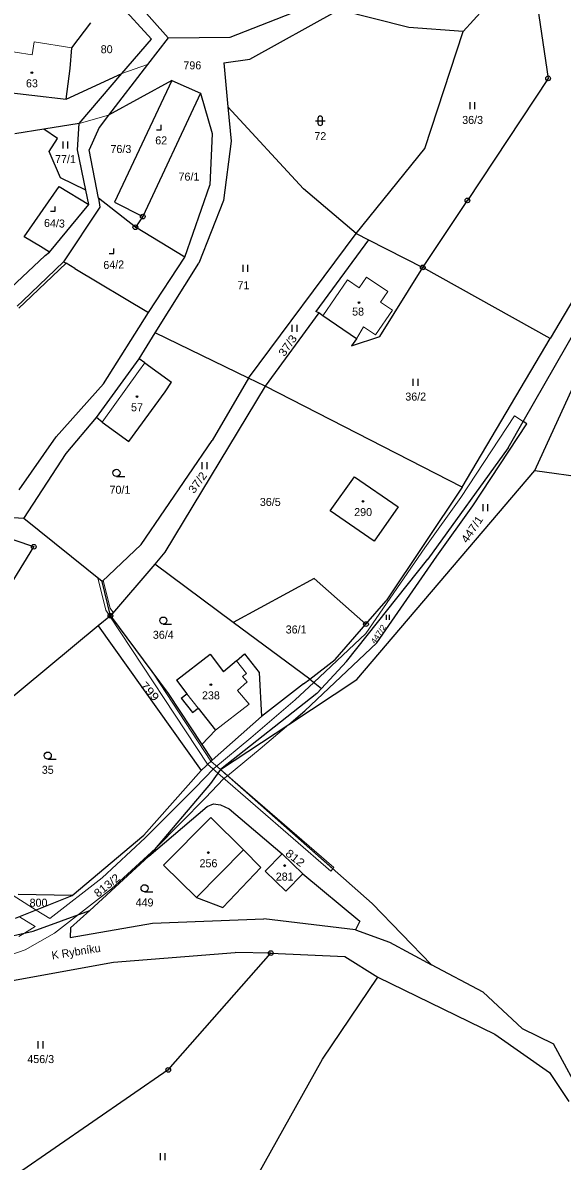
# Model space of a CAD drawing. Extents: x -739410 to -735662, y -942282 to -940043.
# Drawn here: x -737713.2 to -737598.7, y -941607.4 to -941365.5 of the extents above; entities that cross this region are included whole.
import ezdxf
from ezdxf.enums import TextEntityAlignment as Align

# ---------------------------------------------------------------- set-up
doc = ezdxf.new("R2010")
doc.units = 0
doc.header["$LTSCALE"] = 0.68
for name, color, linetype, lineweight in [('1', 7, 'Continuous', 25), ('13', 7, 'Continuous', 13), ('3', 7, 'Continuous', 25), ('4', 7, 'Continuous', 13), ('5', 7, 'Continuous', 25), ('7', 7, 'Continuous', 13), ('8', 7, 'Continuous', 25)]:
    doc.layers.add(name, color=color, linetype=linetype, lineweight=lineweight)
doc.layers.add('2', color=7, linetype='Continuous')

msp = doc.modelspace()

# ---------------------------------------------------------------- linework, layer by layer
at = {"layer": '1'}
for p, q in [((-737669.17, -941368.52), (-737646, -941359.41)), ((-737619.71, -941367.34), (-737612.56, -941359.47)), ((-737604.25, -941359.45), (-737601.66, -941377.28)), ((-737692.71, -941361.48), (-737685.9, -941368.96)), ((-737689.82, -941360.17), (-737682.31, -941368.64)), ((-737664.98, -941373.19), (-737646.12, -941362.73)), ((-737631.22, -941366.46), (-737646.12, -941362.73)), ((-737702.76, -941370.83), (-737698.77, -941365.46)), ((-737619.71, -941367.34), (-737631.22, -941366.46)), ((-737692.14, -941376.25), (-737685.9, -941368.96)), ((-737682.31, -941368.64), (-737686.72, -941374.37)), ((-737682.31, -941368.64), (-737669.17, -941368.52)), ((-737627.86, -941392.17), (-737619.71, -941367.34)), ((-737703.17, -941375.17), (-737702.76, -941370.83)), ((-737686.72, -941374.37), (-737694.99, -941385.11)), ((-737670.49, -941373.99), (-737664.98, -941373.19)), ((-737670.49, -941373.99), (-737669.64, -941383.31)), ((-737704, -941381.73), (-737703.17, -941375.17)), ((-737704, -941381.73), (-737692.14, -941376.25)), ((-737701.24, -941386.9), (-737692.14, -941376.25)), ((-737681.56, -941377.73), (-737694.99, -941385.11)), ((-737681.56, -941377.73), (-737693.74, -941403.57)), ((-737681.56, -941377.73), (-737675.49, -941380.46)), ((-737601.66, -941377.28), (-737618.79, -941403.21)), ((-737719.5, -941379.92), (-737704, -941381.73)), ((-737675.49, -941380.46), (-737687.72, -941406.64)), ((-737675.49, -941380.46), (-737672.96, -941388.99)), ((-737653.63, -941400.76), (-737669.64, -941383.31)), ((-737669.64, -941383.31), (-737668.97, -941390.61)), ((-737606.95, -941450.23), (-737567.98, -941382.05)), ((-737694.99, -941385.11), (-737697.01, -941387.73)), ((-737708.74, -941388.05), (-737714.89, -941389.09)), ((-737701.24, -941386.9), (-737708.74, -941388.05)), ((-737705.86, -941390.05), (-737708.74, -941388.05)), ((-737701.56, -941392.5), (-737701.24, -941386.9)), ((-737697.01, -941387.73), (-737699.11, -941392.47)), ((-737672.96, -941388.99), (-737673.52, -941400)), ((-737668.97, -941390.61), (-737670.57, -941403.24)), ((-737576.89, -941391.18), (-737601.21, -941432.59)), ((-737699.8, -941401.05), (-737701.56, -941392.5)), ((-737697.09, -941402.73), (-737699.11, -941392.47)), ((-737642.45, -941410.25), (-737627.86, -941392.17)), ((-737699.8, -941401.05), (-737705.22, -941398.44)), ((-737712.94, -941410.96), (-737705.46, -941400.28)), ((-737705.46, -941400.28), (-737699.16, -941404.08)), ((-737678.77, -941415.28), (-737673.52, -941400)), ((-737642.45, -941410.25), (-737653.63, -941400.76)), ((-737699.16, -941404.08), (-737699.8, -941401.05)), ((-737697.09, -941402.73), (-737696.85, -941404.65)), ((-737689.3, -941408.91), (-737697.09, -941402.73)), ((-737670.57, -941403.24), (-737675.85, -941416.56)), ((-737628.27, -941417.46), (-737618.79, -941403.21)), ((-737707.53, -941414.22), (-737699.16, -941404.08)), ((-737696.85, -941404.65), (-737704.54, -941416.29)), ((-737693.74, -941403.57), (-737687.72, -941406.64)), ((-737687.72, -941406.64), (-737689.3, -941408.91)), ((-737678.77, -941415.28), (-737689.3, -941408.91)), ((-737665.28, -941440.98), (-737642.45, -941410.25)), ((-737642.45, -941410.25), (-737639.78, -941411.61)), ((-737709.46, -941412.99), (-737712.94, -941410.96)), ((-737707.53, -941414.22), (-737709.46, -941412.99)), ((-737639.78, -941411.61), (-737650.95, -941426.82)), ((-737639.78, -941411.61), (-737628.27, -941417.46)), ((-737715.72, -941421.78), (-737708.45, -941414.95)), ((-737708.45, -941414.95), (-737707.53, -941414.22)), ((-737686.54, -941427.06), (-737678.77, -941415.28)), ((-737704.02, -941416.57), (-737712.77, -941424.9)), ((-737704.54, -941416.29), (-737704.02, -941416.57)), ((-737702.12, -941417.69), (-737704.02, -941416.57)), ((-737702.12, -941417.69), (-737686.54, -941427.06)), ((-737685.07, -941431.39), (-737675.85, -941416.56)), ((-737637.39, -941432.12), (-737628.27, -941417.46)), ((-737601.21, -941432.59), (-737628.27, -941417.46)), ((-737712.77, -941424.9), (-737714.02, -941426.13)), ((-737696.06, -941442.22), (-737686.54, -941427.06)), ((-737650.35, -941427.11), (-737661.71, -941442.71)), ((-737650.35, -941427.11), (-737650.95, -941426.82)), ((-737649.47, -941427.77), (-737650.35, -941427.11)), ((-737604.45, -941460.6), (-737589.02, -941426.68)), ((-737642.36, -941432.65), (-737649.47, -941427.77)), ((-737688.47, -941436.85), (-737685.07, -941431.39)), ((-737665.28, -941440.98), (-737685.07, -941431.39)), ((-737643.39, -941434.13), (-737637.39, -941432.12)), ((-737642.36, -941432.65), (-737643.39, -941434.13)), ((-737619.94, -941464.14), (-737601.21, -941432.59)), ((-737697.55, -941449.38), (-737688.47, -941436.85)), ((-737687.32, -941437.7), (-737688.47, -941436.85)), ((-737687.32, -941437.7), (-737681.63, -941441.86)), ((-737683, -941443.93), (-737681.63, -941441.86)), ((-737665.28, -941440.98), (-737672.97, -941454.26)), ((-737661.71, -941442.71), (-737665.28, -941440.98)), ((-737706.09, -941453.48), (-737696.06, -941442.22)), ((-737690.65, -941454.47), (-737683, -941443.93)), ((-737661.71, -941442.71), (-737683.04, -941477.99)), ((-737619.94, -941464.14), (-737661.71, -941442.71)), ((-737704, -941457), (-737697.55, -941449.38)), ((-737696.34, -941450.31), (-737697.55, -941449.38)), ((-737696.34, -941450.31), (-737690.65, -941454.47)), ((-737617.66, -941468.12), (-737606.2, -941450.7)), ((-737610.15, -941455.82), (-737606.95, -941450.23)), ((-737606.2, -941450.7), (-737606.95, -941450.23)), ((-737713.98, -941464.69), (-737706.09, -941453.48)), ((-737688.07, -941476.35), (-737672.97, -941454.26)), ((-737610.15, -941455.82), (-737627.22, -941479.43)), ((-737712.97, -941470.83), (-737704, -941457)), ((-737642.25, -941505.04), (-737604.45, -941460.6)), ((-737604.45, -941460.6), (-737562.44, -941466.42)), ((-737647.92, -941469.17), (-737642.77, -941461.98)), ((-737642.77, -941461.98), (-737633.5, -941468.35)), ((-737619.94, -941464.14), (-737636.05, -941488.28)), ((-737633.5, -941468.35), (-737638.59, -941475.61)), ((-737625.29, -941478.8), (-737617.66, -941468.12)), ((-737710.86, -941476.82), (-737732.54, -941469.54)), ((-737712.97, -941470.83), (-737732.54, -941469.54)), ((-737696.37, -941484.19), (-737712.97, -941470.83)), ((-737638.59, -941475.61), (-737647.92, -941469.17)), ((-737718.85, -941489.85), (-737710.86, -941476.82)), ((-737696.37, -941484.19), (-737688.07, -941476.35)), ((-737683.04, -941477.99), (-737685.17, -941480.54)), ((-737685.17, -941480.54), (-737694.6, -941491.48)), ((-737668.53, -941492.88), (-737685.17, -941480.54)), ((-737644.45, -941501.23), (-737627.22, -941479.43)), ((-737694.6, -941491.48), (-737696.37, -941484.19)), ((-737651.36, -941483.58), (-737668.53, -941492.88)), ((-737640.33, -941493.25), (-737651.36, -941483.58)), ((-737640.33, -941493.25), (-737636.05, -941488.28)), ((-737694.6, -941491.48), (-737697.22, -941493.65)), ((-737694.6, -941491.48), (-737682.31, -941508.03)), ((-737652.27, -941504.94), (-737668.53, -941492.88)), ((-737697.22, -941493.65), (-737721.04, -941513.39)), ((-737697.22, -941493.65), (-737675.29, -941524.33)), ((-737646.85, -941500.8), (-737640.33, -941493.25)), ((-737680.56, -941505.19), (-737673.43, -941499.61)), ((-737673.43, -941499.61), (-737670.58, -941503.4)), ((-737667.81, -941501.08), (-737666.14, -941499.56)), ((-737666.14, -941499.56), (-737662.98, -941503.53)), ((-737667.81, -941501.08), (-737670.58, -941503.4)), ((-737652.27, -941504.94), (-737646.85, -941500.8)), ((-737649.76, -941506.96), (-737644.45, -941501.23)), ((-737662.98, -941503.53), (-737662.49, -941512.91)), ((-737653.58, -941505.94), (-737652.27, -941504.94)), ((-737652.27, -941504.94), (-737649.76, -941506.96)), ((-737680.56, -941505.19), (-737678.34, -941508.04)), ((-737653.58, -941505.94), (-737662.49, -941512.91)), ((-737656.7, -941514.58), (-737642.25, -941505.04)), ((-737650.8, -941508), (-737649.76, -941506.96)), ((-737682.31, -941508.03), (-737675.2, -941518.82)), ((-737679.57, -941509), (-737678.34, -941508.04)), ((-737679.57, -941509), (-737677.2, -941512.04)), ((-737650.8, -941508), (-737671.22, -941524.17)), ((-737677.2, -941512.04), (-737675.97, -941511.08)), ((-737675.97, -941511.08), (-737672.28, -941515.82)), ((-737656.7, -941514.58), (-737653.28, -941511.66)), ((-737662.49, -941512.91), (-737673.02, -941522.13)), ((-737671.22, -941524.17), (-737656.7, -941514.58)), ((-737672.28, -941515.82), (-737675.2, -941518.82)), ((-737675.2, -941518.82), (-737673.02, -941522.13)), ((-737687.52, -941538.08), (-737675.29, -941524.33)), ((-737673.02, -941522.13), (-737675.29, -941524.33)), ((-737671.22, -941524.17), (-737673.32, -941527.13)), ((-737639.04, -941552.63), (-737671.22, -941524.17)), ((-737673.32, -941527.13), (-737686.42, -941542.59)), ((-737674.04, -941532.02), (-737672.69, -941531.42)), ((-737672.69, -941531.42), (-737671.21, -941531.66)), ((-737686.42, -941542.59), (-737674.04, -941532.02)), ((-737671.21, -941531.66), (-737669.38, -941532.49)), ((-737669.38, -941532.49), (-737658.15, -941542.06)), ((-737666.33, -941541.19), (-737673.24, -941534.37)), ((-737702.71, -941550.92), (-737687.52, -941538.08)), ((-737662.64, -941544.97), (-737666.33, -941541.19)), ((-737686.42, -941542.59), (-737698.99, -941554.08)), ((-737653.76, -941546.29), (-737658.15, -941542.06)), ((-737670.7, -941553.5), (-737662.64, -941544.97)), ((-737657.34, -941550), (-737653.76, -941546.29)), ((-737653.76, -941546.29), (-737641.67, -941556.35)), ((-737714.72, -941555.77), (-737702.71, -941550.92)), ((-737702.71, -941550.92), (-737714.15, -941550.69)), ((-737676.32, -941551.33), (-737670.7, -941553.5)), ((-737626.44, -941565.63), (-737639.04, -941552.63)), ((-737711.01, -941558.53), (-737698.99, -941554.08)), ((-737698.99, -941554.08), (-737703.09, -941557.82)), ((-737703.16, -941559.86), (-737685.67, -941556.83)), ((-737703.09, -941557.82), (-737703.16, -941559.86)), ((-737685.67, -941556.83), (-737662.05, -941555.85)), ((-737642.59, -941558.24), (-737635.35, -941560.84)), ((-737725.1, -941561.6), (-737711.01, -941558.53)), ((-737693.94, -941565.1), (-737668.1, -941563.05)), ((-737660.55, -941563.17), (-737668.1, -941563.05)), ((-737635.35, -941560.84), (-737626.44, -941565.63)), ((-737727.45, -941571.12), (-737693.94, -941565.1)), ((-737682.31, -941587.99), (-737660.55, -941563.17)), ((-737660.55, -941563.17), (-737644.81, -941563.88)), ((-737644.81, -941563.88), (-737637.81, -941568.26)), ((-737649.53, -941585.72), (-737637.81, -941568.26)), ((-737637.81, -941568.26), (-737613, -941580.37)), ((-737607.2, -941579.18), (-737600.52, -941582.46)), ((-737613, -941580.37), (-737601.39, -941588.51)), ((-737593.94, -941594.6), (-737600.52, -941582.46)), ((-737679.14, -941638.6), (-737649.53, -941585.72)), ((-737682.31, -941587.99), (-737714.29, -941610.09)), ((-737601.39, -941588.51), (-737597.24, -941594.67))]:
    msp.add_line(p, q, dxfattribs=at)
for points in [[(-737705.22, -941398.44), (-737707.62, -941392.84), (-737705.86, -941390.05)], [(-737653.28, -941511.66), (-737638, -941497.26), (-737625.29, -941478.8)], [(-737673.24, -941534.37), (-737683.3, -941544.51), (-737676.32, -941551.33)], [(-737658.15, -941542.06), (-737661.73, -941545.76), (-737657.34, -941550)], [(-737641.67, -941556.35), (-737642.59, -941558.24), (-737662.05, -941555.85)], [(-737607.2, -941579.18), (-737615.48, -941571.47), (-737626.44, -941565.63)]]:
    msp.add_lwpolyline(points, dxfattribs=at)
at = {"layer": '13'}
for points in [[(-737713.88, -941555.43), (-737710.55, -941557.52), (-737712.82, -941558.93), (-737711.01, -941558.53), (-737701.38, -941554.96), (-737694.38, -941549.5), (-737685.03, -941540.95), (-737674.43, -941530.2), (-737670.55, -941526.15), (-737669.74, -941525.48), (-737671.22, -941524.17), (-737650.8, -941508), (-737649.76, -941506.96), (-737644.45, -941501.23), (-737627.22, -941479.43), (-737610.15, -941455.82), (-737606.95, -941450.23), (-737608.79, -941449.02), (-737620.2, -941466.37), (-737627.81, -941477.03), (-737640.35, -941495.25), (-737651.39, -941505.65), (-737655.34, -941509.37), (-737664.75, -941517.41), (-737672.63, -941523.91), (-737676.61, -941528.06), (-737687.23, -941538.69), (-737696.36, -941547.16), (-737707.47, -941555.84), (-737710.38, -941554.02), (-737718.63, -941548.82)], [(-737719.08, -941564.63), (-737712.71, -941562.45), (-737706.44, -941558.92), (-737701.38, -941554.96), (-737711.01, -941558.53), (-737712.82, -941558.93), (-737714.03, -941559.67)]]:
    msp.add_lwpolyline(points, dxfattribs=at)
for points in [[(-737694.7, -941491.56), (-737673.97, -941523.05), (-737671.78, -941524.96), (-737647.79, -941545.74), (-737647.38, -941545.26), (-737671.22, -941524.17), (-737673.24, -941522.35), (-737685.4, -941503.87), (-737694.6, -941491.48), (-737694, -941490.79), (-737694.63, -941489.84), (-737696.13, -941483.97), (-737696.37, -941484.19), (-737697.3, -941483.44), (-737695.55, -941490.26)], [(-737656.7, -941514.58), (-737671.22, -941524.17), (-737669.74, -941525.48), (-737662.77, -941519.77)], [(-737647.38, -941545.26), (-737647.13, -941544.98), (-737671.22, -941524.17)]]:
    msp.add_lwpolyline(points, close=True, dxfattribs=at)
at = {"layer": '3'}
for p, q in [((-737618.201, -941383.84), (-737618.201, -941382.34)), ((-737617.2, -941383.84), (-737617.2, -941382.34)), ((-737651.031, -941386.291), (-737649.029, -941386.291)), ((-737650.531, -941385.791), (-737650.531, -941386.792)), ((-737649.529, -941386.792), (-737649.529, -941385.791)), ((-737704.651, -941392.17), (-737704.651, -941390.67)), ((-737703.65, -941392.17), (-737703.65, -941390.67)), ((-737666.441, -941418.41), (-737666.441, -941416.91)), ((-737665.44, -941418.41), (-737665.44, -941416.91)), ((-737655.971, -941431.15), (-737655.971, -941429.65)), ((-737654.97, -941431.15), (-737654.97, -941429.65)), ((-737630.281, -941442.63), (-737630.281, -941441.13)), ((-737629.28, -941442.63), (-737629.28, -941441.13)), ((-737675.081, -941460.31), (-737675.081, -941458.81)), ((-737674.08, -941460.31), (-737674.08, -941458.81)), ((-737693.303, -941461.86), (-737691.553, -941461.86)), ((-737615.481, -941469.28), (-737615.481, -941467.78)), ((-737614.48, -941469.28), (-737614.48, -941467.78)), ((-737636.008, -941492.35), (-737636.008, -941491.3)), ((-737635.307, -941492.35), (-737635.307, -941491.3)), ((-737683.363, -941493.25), (-737681.613, -941493.25)), ((-737707.893, -941521.94), (-737706.143, -941521.94)), ((-737687.343, -941550.13), (-737685.593, -941550.13)), ((-737709.901, -941583.41), (-737709.901, -941581.91)), ((-737708.9, -941583.41), (-737708.9, -941581.91)), ((-737683.981, -941607.19), (-737683.981, -941605.69)), ((-737682.98, -941607.19), (-737682.98, -941605.69))]:
    msp.add_line(p, q, dxfattribs=at)
for points in [[(-737684.811, -941388.19), (-737683.81, -941388.19), (-737683.81, -941387.19)], [(-737707.301, -941405.51), (-737706.3, -941405.51), (-737706.3, -941404.51)], [(-737694.881, -941414.47), (-737693.88, -941414.47), (-737693.88, -941413.47)]]:
    msp.add_lwpolyline(points, dxfattribs=at)
for centre in [(-737693.3029, -941461.1098), (-737683.3629, -941492.4998), (-737707.8929, -941521.1898), (-737687.3429, -941549.3798)]:
    msp.add_circle(centre, 0.75, dxfattribs=at)
for centre, start, end in [((-737650.03, -941385.7909), 0, 180), ((-737650.03, -941386.7909), 180, 359.98789)]:
    msp.add_arc(centre, 0.5, start, end, dxfattribs=at)
at = {"layer": '4'}
for p, q in [((-737710.75, -941369.55), (-737711.23, -941372.27)), ((-737702.76, -941370.83), (-737710.75, -941369.55)), ((-737711.23, -941372.27), (-737718.52, -941371.17)), ((-737692.14, -941376.25), (-737686.72, -941374.37)), ((-737701.24, -941386.9), (-737694.99, -941385.11)), ((-737713.19, -941424.54), (-737704.54, -941416.29)), ((-737644.27, -941420.13), (-737649.47, -941427.77)), ((-737641.78, -941421.8), (-737644.27, -941420.13)), ((-737640.25, -941419.52), (-737641.78, -941421.8)), ((-737635.69, -941422.58), (-737640.25, -941419.52)), ((-737637.22, -941424.87), (-737635.69, -941422.58)), ((-737713.19, -941424.54), (-737714.42, -941425.71)), ((-737634.73, -941426.54), (-737637.22, -941424.87)), ((-737638.31, -941431.78), (-737634.73, -941426.54)), ((-737642.36, -941432.65), (-737640.83, -941430.05)), ((-737638.31, -941431.78), (-737640.83, -941430.05)), ((-737688.62, -941439.59), (-737696.34, -941450.31)), ((-737688.62, -941439.59), (-737687.32, -941437.7)), ((-737667.81, -941501.08), (-737665.68, -941503.77)), ((-737665.68, -941503.77), (-737666.53, -941504.36)), ((-737666.53, -941504.36), (-737665.55, -941505.54)), ((-737665.55, -941505.54), (-737667.6, -941507.37)), ((-737665.13, -941510.27), (-737667.6, -941507.37)), ((-737678.34, -941508.04), (-737675.97, -941511.08)), ((-737672.28, -941515.82), (-737665.13, -941510.27)), ((-737676.32, -941551.33), (-737666.33, -941541.19))]:
    msp.add_line(p, q, dxfattribs=at)
at = {"layer": '5'}
for centre in [(-737711.2668, -941376.0592), (-737641.8068, -941424.9292), (-737688.9568, -941444.8992), (-737640.9468, -941467.1692), (-737673.2668, -941506.1192), (-737673.7868, -941541.7992), (-737657.5968, -941544.5592)]:
    msp.add_circle(centre, 0.175, dxfattribs=at)
at = {"layer": '8'}
for centre, radius in [((-737601.66, -941377.2799), 0.5), ((-737601.66, -941377.2799), 0.0303), ((-737618.79, -941403.2099), 0.5), ((-737618.79, -941403.2099), 0.0303), ((-737687.72, -941406.6399), 0.5), ((-737687.72, -941406.6399), 0.0303), ((-737689.3, -941408.9099), 0.5), ((-737689.3, -941408.9099), 0.0303), ((-737628.27, -941417.4599), 0.5), ((-737628.27, -941417.4599), 0.0303), ((-737710.86, -941476.8199), 0.5), ((-737710.86, -941476.8199), 0.0303), ((-737694.6, -941491.4799), 0.5), ((-737694.6, -941491.4799), 0.0303), ((-737640.33, -941493.2499), 0.5), ((-737640.33, -941493.2499), 0.0303), ((-737660.55, -941563.1699), 0.5), ((-737660.55, -941563.1699), 0.0303), ((-737682.31, -941587.9899), 0.5), ((-737682.31, -941587.9899), 0.0303)]:
    msp.add_circle(centre, radius, dxfattribs=at)

# ---------------------------------------------------------------- texts
at = {"layer": '2'}
for s, p in [('80', (-737695.389, -941371.945)), ('796', (-737677.199, -941375.365)), ('63', (-737711.259, -941379.185)), ('36/3', (-737617.689, -941386.965)), ('72', (-737650.029, -941390.415)), ('62', (-737683.809, -941391.315)), ('77/1', (-737704.139, -941395.295)), ('76/3', (-737692.369, -941393.145)), ('76/1', (-737677.919, -941399.015)), ('71', (-737666.349, -941422.085)), ('58', (-737642.009, -941427.695)), ('36/2', (-737629.769, -941445.755)), ('57', (-737688.949, -941448.025)), ('70/1', (-737692.569, -941465.555)), ('36/5', (-737660.649, -941468.145)), ('290', (-737640.939, -941470.295)), ('36/4', (-737683.369, -941496.375)), ('36/1', (-737655.169, -941495.245)), ('238', (-737673.259, -941509.245)), ('35', (-737707.899, -941525.065)), ('256', (-737673.779, -941544.925)), ('281', (-737657.589, -941547.755)), ('800', (-737709.859, -941553.305)), ('449', (-737687.349, -941553.255)), ('456/3', (-737709.39, -941586.535))]:
    msp.add_text(s, height=1.7, dxfattribs=at).set_placement(p, align=Align.CENTER)
for s, rotation, p in [('64/3', 358, (-737706.5097, -941408.9245)), ('64/2', 2, (-737693.8597, -941417.7335))]:
    msp.add_text(s, height=1.7, rotation=rotation, dxfattribs=at).set_placement(p, align=Align.CENTER)
for s, height, rotation, width, p in [('37/3', 1.7, 55, 1.1, (-737656.2678, -941434.5345)), ('37/2', 1.7, 54, 1.1, (-737675.4007, -941463.6651)), ('447/1', 1.7, 56, 1.1, (-737617.1139, -941473.5848)), ('447/2', 1.2, 57, 1.1, (-737637.1997, -941495.7068)), ('799', 1.7, 312, 1.2, (-737686.855, -941508.0937)), ('812', 1.7, 322, 1.15, (-737655.8943, -941543.6225)), ('813/2', 1.7, 39, 1.1, (-737694.8094, -941549.4395))]:
    msp.add_text(s, height=height, rotation=rotation, dxfattribs=dict(at, width=width)).set_placement(p, align=Align.CENTER)
at = {"layer": '7'}
msp.add_text('K Rybníku', height=1.7, rotation=9, dxfattribs=at).set_placement((-737701.761, -941563.6854), align=Align.CENTER)

doc.saveas('drawing.dxf')
